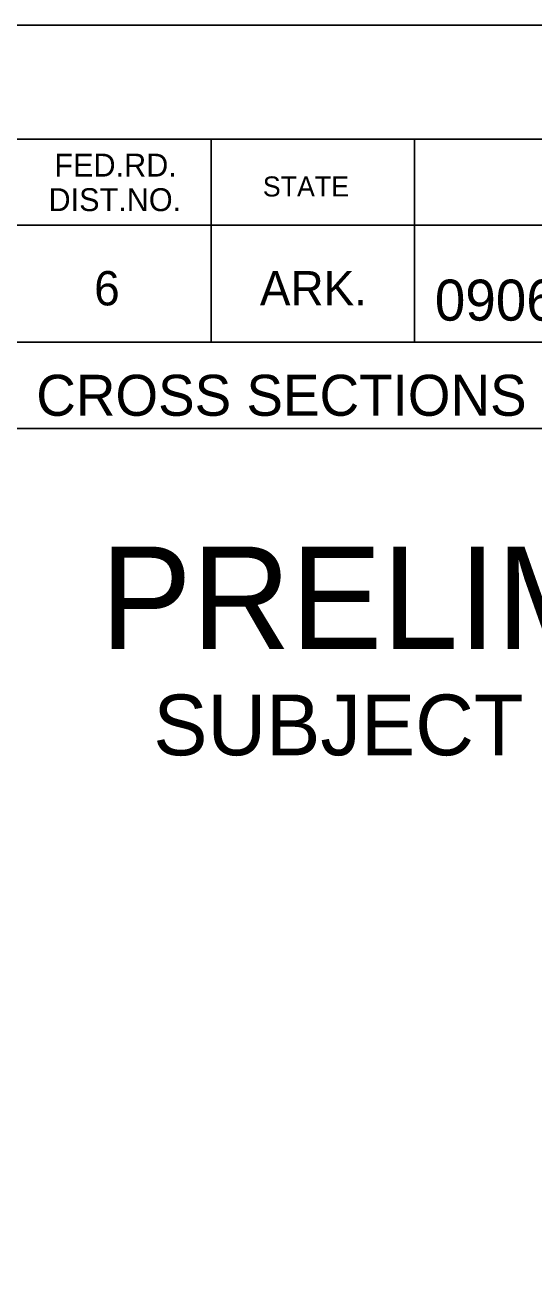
# Model space of a CAD drawing. Extents: x 1202951 to 1376887, y 378065 to 728038.
# Drawn here: x 1376700.24 to 1376717.62, y 380071.78 to 380114.54 of the extents above; entities that cross this region are included whole.
import ezdxf

# ---------------------------------------------------------------- set-up
doc = ezdxf.new("R2010")
doc.units = 0
for name, color, linetype in [('R_Border', 7, 'Continuous'), ('R_Border Prem', 7, 'Continuous'), ('R_No Plot', 7, 'Continuous')]:
    doc.layers.add(name, color=color, linetype=linetype)

msp = doc.modelspace()

# ---------------------------------------------------------------- linework, layer by layer
at = {"layer": 'R_Border'}
for p, q in [((1376426.678, 380110.642), (1376742.858, 380110.642)), ((1376426.678, 380110.642), (1376742.858, 380110.642)), ((1376706.598, 380110.642), (1376706.598, 380103.702)), ((1376706.598, 380110.642), (1376706.598, 380103.702)), ((1376713.538, 380110.642), (1376713.538, 380103.702)), ((1376713.538, 380110.642), (1376713.538, 380103.702)), ((1376742.858, 380107.702), (1376699.758, 380107.702)), ((1376742.858, 380107.702), (1376699.758, 380107.702)), ((1376742.858, 380103.702), (1376699.758, 380103.702)), ((1376742.858, 380103.702), (1376699.758, 380103.702)), ((1376702.718, 380103.702), (1376742.858, 380103.702)), ((1376702.718, 380103.702), (1376742.858, 380103.702)), ((1376742.858, 380100.762), (1376680.218, 380100.762)), ((1376742.858, 380100.762), (1376680.218, 380100.762))]:
    msp.add_line(p, q, dxfattribs=at)
at = {"layer": 'R_No Plot'}
msp.add_line((1376414.277, 380114.537), (1376747.61, 380114.537), dxfattribs=at)
msp.add_line((1376414.277, 380114.537), (1376747.61, 380114.537), dxfattribs=at)
for points in [[(1376414.27, 380114.537), (1376747.61, 380114.537), (1376747.61, 379901.199), (1376414.27, 379901.199)], [(1376414.27, 380114.537), (1376747.61, 380114.537), (1376747.61, 379901.199), (1376414.27, 379901.199)], [(1376660.598, 380110.642), (1376680.218, 380110.642), (1376680.218, 380100.762), (1376696.33, 380100.762), (1376719.529, 380100.762), (1376719.65, 380072.606), (1376742.858, 380072.606), (1376742.858, 379905.182), (1376426.678, 379905.182), (1376426.678, 380110.642)], [(1376660.598, 380110.642), (1376680.218, 380110.642), (1376680.218, 380100.762), (1376696.33, 380100.762), (1376719.529, 380100.762), (1376719.529, 380076.43), (1376742.858, 380076.43), (1376742.858, 379905.182), (1376426.678, 379905.182), (1376426.678, 380110.642)]]:
    msp.add_lwpolyline(points, close=True, dxfattribs=at)

# ---------------------------------------------------------------- texts
at = {"layer": 'R_Border'}
for s, height, p in [('FED.RD.', 0.7819, (1376701.238, 380109.362)), ('STATE', 0.684, (1376708.358, 380108.682)), ('DIST.NO.', 0.7819, (1376701.038, 380108.182)), ('6', 1.172, (1376702.598, 380104.962)), ('ARK.', 1.1723, (1376708.258, 380104.962)), ('090647', 1.4, (1376714.234, 380104.442)), ('CROSS SECTIONS', 1.4, (1376700.621, 380101.192))]:
    msp.add_text(s, height=height, rotation=360, dxfattribs=at).set_placement(p)
for s, height, p in [('FED.RD.', 0.7819, (1376701.238, 380109.362)), ('STATE', 0.684, (1376708.358, 380108.682)), ('DIST.NO.', 0.7819, (1376701.038, 380108.182)), ('6', 1.172, (1376702.598, 380104.962)), ('ARK.', 1.1723, (1376708.258, 380104.962)), ('090647', 1.4, (1376714.234, 380104.442)), ('CROSS SECTIONS', 1.4, (1376700.621, 380101.192))]:
    msp.add_text(s, height=height, dxfattribs=at).set_placement(p)
at = {"layer": 'R_Border Prem'}
for s, height, p in [('PRELIMINARY', 3.5, (1376702.809, 380093.225)), ('DWB', 0.01, (1376703.556, 380095.075)), ('SUBJECT TO REVISION', 2.07511, (1376704.618, 380089.596))]:
    msp.add_text(s, height=height, rotation=360, dxfattribs=at).set_placement(p)
for s, height, p in [('PRELIMINARY', 3.5, (1376702.809, 380093.225)), ('DWB', 0.01, (1376703.556, 380095.075)), ('SUBJECT TO REVISION', 2.07511, (1376704.618, 380089.596))]:
    msp.add_text(s, height=height, dxfattribs=at).set_placement(p)

doc.saveas('drawing.dxf')
